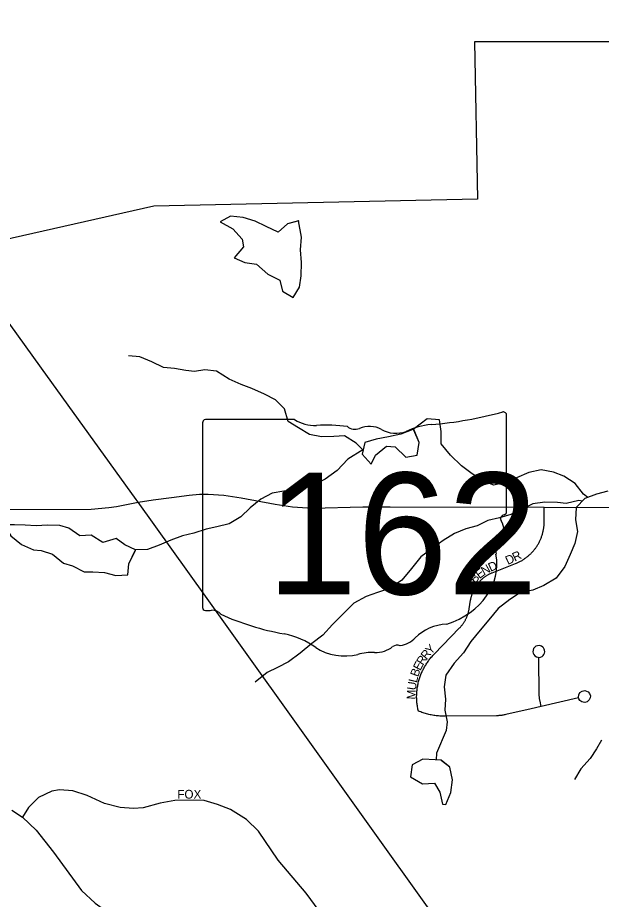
# Model space of a CAD drawing. Extents: x 1985906 to 2277390, y 930619 to 1324581.
# Drawn here: x 2150625 to 2153967, y 1130120 to 1135166 of the extents above; entities that cross this region are included whole.
import ezdxf

# ---------------------------------------------------------------- set-up
doc = ezdxf.new("R2010")
doc.units = 0
for name, color, linetype in [('GM_X_Corporation', 7, 'Continuous'), ('GM_X_Minor_Lake', 7, 'Continuous'), ('GM_X_Minor_River', 7, 'Continuous'), ('GM_X_State_Location', 7, 'Continuous'), ('GM_X_State_Route', 7, 'Continuous'), ('GM_X_State_Shield', 7, 'Continuous'), ('GM_X_Township_Road', 7, 'Continuous'), ('GM_X_Township_Subdivision', 7, 'Continuous'), ('GM_X_Township_Subdivision_Text', 7, 'Continuous')]:
    doc.layers.add(name, color=color, linetype=linetype)

msp = doc.modelspace()

# ---------------------------------------------------------------- linework, layer by layer
at = {"layer": 'GM_X_Corporation'}
msp.add_lwpolyline([(2150279.3, 1140319.5), (2150722.7, 1139873.6), (2151013.7, 1139472.7), (2151273.3, 1139055.9), (2151364.3, 1138865.3), (2151638, 1138381.6), (2151977.6, 1137903.1), (2152222.8, 1137569), (2152533.6, 1137322.1), (2152760.1, 1137213.7), (2152956.4, 1137161.2), (2152956.4, 1137175.2), (2153145.1, 1137112.5), (2153359.2, 1137069.1), (2153581.1, 1137023.1), (2153660.2, 1136961.6), (2154055.9, 1136910.3), (2154201.1, 1135433.6), (2154133.8, 1135026.9), (2153239.9, 1135027.1), (2153257.4, 1134127.5), (2151404.9, 1134085.9), (2150254.1, 1133828.1)], dxfattribs=at)
at = {"layer": 'GM_X_Minor_Lake'}
for points in [[(2152233, 1134002), (2152170.4, 1133985.5), (2152116.8, 1133938.8), (2152048.3, 1133970), (2151983.9, 1134001.2), (2151915.5, 1134022.4), (2151843.3, 1134029.5), (2151783.6, 1133996.7), (2151856.2, 1133957.5), (2151911, 1133898.1)], [(2152234.3, 1134002.4), (2152170.4, 1133985.5), (2152116.8, 1133938.8), (2152048.3, 1133970), (2151983.9, 1134001.2), (2151915.5, 1134022.4), (2151843.3, 1134029.5), (2151783.6, 1133996.7), (2151856.2, 1133957.5), (2151911, 1133898.1)], [(2151911, 1133898.1), (2151917.6, 1133854.1), (2151864.2, 1133791.3), (2151924.7, 1133764.1), (2151992.9, 1133754.9), (2152057.7, 1133697.6), (2152126.2, 1133662.4), (2152141, 1133600.5), (2152201.6, 1133563.2), (2152238.9, 1133623.7), (2152248.1, 1133688), (2152249.2, 1133764.1), (2152244.3, 1133836.2), (2152249.4, 1133908.4), (2152233, 1134002.2)], [(2151911, 1133898.1), (2151917.6, 1133854.1), (2151864.2, 1133791.3), (2151924.7, 1133764.1), (2151992.9, 1133754.9), (2152057.7, 1133697.6), (2152126.2, 1133662.4), (2152141, 1133600.5), (2152201.6, 1133563.2), (2152238.9, 1133623.7), (2152248.1, 1133688), (2152249.2, 1133764.1), (2152244.3, 1133836.2), (2152249.4, 1133908.4), (2152233, 1134002)], [(2152894.1, 1132804), (2152887.9, 1132808.5), (2152818.1, 1132781.5), (2152748.1, 1132766.6), (2152678.2, 1132753.7), (2152612.3, 1132734.9), (2152597.1, 1132666.6)], [(2152893.2, 1132804.6), (2152887.9, 1132808.5), (2152818.1, 1132781.5), (2152748.1, 1132766.6), (2152678.2, 1132753.7), (2152612.3, 1132734.9), (2152597.1, 1132666.6)], [(2152597.1, 1132666.6), (2152647.9, 1132611.1), (2152673.3, 1132661.5), (2152736.8, 1132712.4), (2152786.9, 1132709), (2152847.7, 1132649.7), (2152911.7, 1132662.5), (2152922.8, 1132734.8), (2152893.9, 1132804.5)], [(2152597.1, 1132666.6), (2152647.9, 1132611.1), (2152673.3, 1132661.5), (2152736.8, 1132712.4), (2152786.9, 1132709), (2152847.7, 1132649.7), (2152911.7, 1132662.5), (2152922.8, 1132734.8), (2152894.1, 1132804)], [(2151300.1, 1132119.3), (2151239.3, 1132148.6), (2151188.8, 1132184), (2151112.9, 1132161), (2151046.3, 1132204.3), (2150980.2, 1132199.4), (2150917.6, 1132244.7), (2150867.3, 1132260.1), (2150795.2, 1132261.2), (2150731.1, 1132256.4), (2150667, 1132261.6), (2150606.9, 1132262.9), (2150546.8, 1132262.1), (2150585.6, 1132200.5), (2150646.3, 1132151.2), (2150714.8, 1132120)], [(2151299.4, 1132119.7), (2151239.3, 1132148.6), (2151188.8, 1132184), (2151112.9, 1132161), (2151046.3, 1132204.3), (2150980.2, 1132199.4), (2150917.6, 1132244.7), (2150867.3, 1132260.1), (2150795.2, 1132261.2), (2150731.1, 1132256.4), (2150667, 1132261.6), (2150606.9, 1132262.9), (2150546.8, 1132262.1), (2150585.6, 1132200.5), (2150646.3, 1132151.2), (2150714.8, 1132120)], [(2150714.8, 1132120), (2150758.9, 1132116.5), (2150825.3, 1132095.3), (2150888, 1132044), (2150938.3, 1132028.6), (2151004.8, 1131993.4), (2151054.9, 1131994), (2151123, 1131990.9), (2151187.3, 1131973.6), (2151255.4, 1131976.5), (2151260.6, 1132040.7), (2151300.1, 1132119.3)], [(2150714.8, 1132120), (2150758.9, 1132116.5), (2150825.3, 1132095.3), (2150888, 1132044), (2150938.3, 1132028.6), (2151004.8, 1131993.4), (2151054.9, 1131994), (2151123, 1131990.9), (2151187.3, 1131973.6), (2151255.4, 1131976.5), (2151260.6, 1132040.7), (2151299.9, 1132118.9)], [(2153048.6, 1130915.6), (2153015.1, 1130918.7), (2152945, 1130921.9), (2152883.2, 1130889), (2152874.1, 1130820.8), (2152942.7, 1130781.6), (2153010.7, 1130784.4), (2153041.4, 1130732.7), (2153056.3, 1130664.8)], [(2153048.7, 1130915.6), (2153015.1, 1130918.7), (2152945, 1130921.9), (2152883.2, 1130889), (2152874.1, 1130820.8), (2152942.7, 1130781.6), (2153010.7, 1130784.4), (2153041.4, 1130732.7), (2153056.3, 1130664.8)], [(2153056.3, 1130664.8), (2153076.3, 1130663.1), (2153105.5, 1130731.5), (2153114.7, 1130803.8), (2153099.8, 1130875.7), (2153048.6, 1130915.6)], [(2153056.3, 1130664.8), (2153076.3, 1130663.1), (2153105.5, 1130731.5), (2153114.7, 1130803.8), (2153099.8, 1130875.7), (2153049.2, 1130915.2)]]:
    msp.add_lwpolyline(points, dxfattribs=at)
at = {"layer": 'GM_X_Minor_River'}
for points in [[(2152601.3, 1132692.5), (2152563, 1132731.2), (2152496.6, 1132772.9), (2152434.6, 1132768.5), (2152364.5, 1132766), (2152296.3, 1132779.6), (2152232, 1132817.2), (2152173.7, 1132854.9), (2152153.2, 1132926.8), (2152100.8, 1132978.6), (2152038.5, 1133010.2), (2151966.2, 1133043.8), (2151903.9, 1133065.4), (2151835.6, 1133097), (2151763.2, 1133142.6), (2151697.1, 1133150.2), (2151637.1, 1133139.8), (2151587, 1133145.4), (2151522.8, 1133157), (2151460.7, 1133162.6), (2151392.4, 1133196.2), (2151324.1, 1133223.8), (2151260, 1133229.4)], [(2153889, 1132419.5), (2153864.6, 1132439.5), (2153816.2, 1132499.3), (2153751.8, 1132540.9), (2153691.6, 1132564.5), (2153621.4, 1132578.1), (2153551.4, 1132561.6), (2153481.5, 1132531.1), (2153415.6, 1132504.6), (2153351.6, 1132490.1), (2153287.4, 1132515.7), (2153227, 1132555.4), (2153166.7, 1132601.1), (2153102.2, 1132660.8), (2153049.7, 1132726.5), (2153049.2, 1132796.6), (2153040.7, 1132864.7), (2152968.6, 1132870.2), (2152888.3, 1132808.7)], [(2152601.3, 1132692.5), (2152515.6, 1132638.8), (2152453.9, 1132574.2), (2152386.2, 1132523.7), (2152320.3, 1132491.2), (2152258.4, 1132468.7), (2152198.3, 1132460.3), (2152148.3, 1132456), (2152082.3, 1132443.5), (2152016.4, 1132409), (2151956.7, 1132360.5), (2151903, 1132308.1), (2151835.1, 1132269.5), (2151765.2, 1132251), (2151703.2, 1132238.6), (2151633.2, 1132216.1), (2151569.3, 1132199.6), (2151501.3, 1132175.1), (2151435.4, 1132146.6), (2151367.5, 1132122.1), (2151299.4, 1132119.7)], [(2154002.7, 1132456.5), (2153938.7, 1132438), (2153872.8, 1132413.5), (2153823.1, 1132363.1), (2153817.6, 1132290.9), (2153830, 1132224.9), (2153814.4, 1132156.6), (2153788.8, 1132092.4), (2153757.3, 1132024), (2153707.6, 1131957.6), (2153637.8, 1131915), (2153573.9, 1131888.6), (2153503.9, 1131876.1), (2153442.1, 1131835.6), (2153376.3, 1131785), (2153322.7, 1131718.6), (2153273, 1131660.1), (2153219.4, 1131595.6), (2153177.8, 1131531.3), (2153124.1, 1131470.8), (2153076.5, 1131402.3), (2153066.9, 1131336.2), (2153073.4, 1131266.1), (2153069.8, 1131201.9), (2153084.3, 1131135.9)], [(2153857.9, 1132398.4), (2153836.8, 1132403.2), (2153764.9, 1132384.7), (2153714.8, 1132390.4), (2153642.7, 1132391.9), (2153574.6, 1132383.4), (2153510.8, 1132352.9), (2153448.9, 1132322.5), (2153382.9, 1132304), (2153316.9, 1132287.5), (2153255.1, 1132257.1), (2153191.1, 1132240.6), (2153125.2, 1132214.1), (2153061.4, 1132173.6), (2152997.6, 1132127.1), (2152933.8, 1132080.6), (2152880.2, 1132014.1), (2152824.6, 1131945.6), (2152752.8, 1131899.1), (2152684.8, 1131876.5), (2152620.9, 1131852.1), (2152549.1, 1131815.5), (2152427.7, 1131692.5), (2152372.1, 1131632), (2152308.3, 1131583.5), (2152242.6, 1131528.9), (2152174.8, 1131478.4), (2152113, 1131445.9), (2152053.1, 1131417.5), (2151985.4, 1131362.9)], [(2153084.3, 1131135.9), (2153078.6, 1131085.8), (2153023.4, 1130957.2), (2153020.7, 1130918.1)], [(2153968.1, 1131031.7), (2153938.4, 1130981.4), (2153902.7, 1130925.1), (2153849.1, 1130866.6), (2153813.4, 1130806.2)]]:
    msp.add_lwpolyline(points, dxfattribs=at)
at = {"layer": 'GM_X_State_Route'}
for points in [[(2150762.1, 1133158.7), (2150311.2, 1133784), (2150205, 1133922.3)], [(2151315, 1132391.9), (2151303.4, 1132408.1), (2150762.1, 1133158.7)], [(2150470.8, 1132350.1), (2151045.6, 1132351.8), (2151146.8, 1132362.3), (2151189.9, 1132367.6), (2151315, 1132391.9)], [(2151315, 1132391.9), (2151399.8, 1132405.2), (2151506.5, 1132420.4), (2151606, 1132433.7), (2151666.6, 1132438.6), (2151715.2, 1132439.2), (2151806.1, 1132433.7), (2151904.4, 1132417.4), (2152099.7, 1132381), (2152199.1, 1132366.4), (2152312, 1132357.9), (2152600.7, 1132366.5), (2152757.2, 1132366)], [(2151699.7, 1131854.3), (2151315, 1132391.9)], [(2152757.2, 1132366), (2153640, 1132363.6), (2154051.7, 1132362.5), (2155402.1, 1132377.5), (2156145.7, 1132380.2), (2156897.7, 1132377.5)], [(2154317, 1128105.1), (2154269, 1128208.8), (2154186.9, 1128367.4), (2153807.9, 1128882.5), (2153181.6, 1129783.8), (2151699.7, 1131854.3)]]:
    msp.add_lwpolyline(points, dxfattribs=at)
at = {"layer": 'GM_X_State_Shield'}
for p, q in [((2151683.7, 1132846.9), (2151683.7, 1131790.3)), ((2152210.5, 1132865.1), (2151700.9, 1132865.1)), ((2153423.9, 1132338.6), (2153423.9, 1132891.3)), ((2153423.8, 1132338.7), (2153423.9, 1132338.6))]:
    msp.add_line(p, q, dxfattribs=at)
for centre, major_axis, start_param, end_param in [((2152804, 1134305.7), (1845.5, 0), 4.814394, 5.042369), ((2153404.6, 1132893.6), (19.4, 0), 6.141152, 7.989035), ((2151703.7, 1132849.2), (20.2, 0), 1.712693, 3.28349), ((2152331.9, 1132987.8), (195.5, 0), 4.042523, 4.731795), ((2152396.7, 1132271.9), (702, 0), 1.404758, 1.657858), ((2152556.1, 1132854.7), (56.4, 0), 3.836095, 5.185415), ((2152638.9, 1132732.5), (117.3, 0), 0.950623, 2.079405), ((2152790.3, 1132900), (141.1, 0), 4.081561, 5.145723), ((2153039.4, 1132542.4), (371.3, 0), 1.699011, 2.107814), ((2153419.5, 1132298), (30, 0), 1.883978, 3.671073), ((2153403.3, 1132336.4), (20.7, 0), 5.05454, 6.418171), ((2153228.7, 1132228.1), (180, 0), 5.934695, 6.695948), ((2153493.3, 1132107.2), (130.9, 0), 2.387724, 3.262537), ((2152907.4, 1132036.9), (461.6, 0), 5.101752, 6.440018), ((2151703.8, 1131788), (20.3, 0), 3.00124, 4.508301), ((2151706.9, 1131896.1), (155.2, 0), 4.665946, 4.897461), ((2151738.7, 1131729.3), (56, 0), 0.519207, 1.627899), ((2152445.3, 1132678.7), (1332.7, 0), 4.195997, 4.488961), ((2153102.1, 1131493.6), (252.8, 0), 1.647645, 2.488434), ((2152048, 1131315.6), (417, 0), 0.823519, 1.323587), ((2152781.8, 1131687.9), (149.1, 0), 4.937069, 5.64225), ((2152498.9, 1131724.1), (264.6, 0), 4.026481, 4.996735), ((2152651.8, 1131358.8), (217.4, 0), 1.495662, 1.94098), ((2152671.1, 1131645), (141, 0), 4.691044, 5.507374), ((2152798.7, 1131542.6), (39.7, 0), 1.147584, 2.315152)]:
    msp.add_ellipse(centre, major_axis=major_axis, ratio=0.8, start_param=start_param, end_param=end_param, dxfattribs=at)
at = {"layer": 'GM_X_Township_Road'}
msp.add_lwpolyline([(2153608.3, 1131496.4), (2153608.3, 1131504.5), (2153617.9, 1131505.9), (2153627, 1131510), (2153633.5, 1131515.6), (2153637.7, 1131521.9), (2153641.1, 1131529.2), (2153642.2, 1131537.1), (2153641.4, 1131545.5), (2153639.3, 1131552.1), (2153635.2, 1131559.1), (2153631.2, 1131563.3), (2153623.6, 1131568.8), (2153617.5, 1131571.1), (2153610.3, 1131572.3), (2153601.6, 1131571.5), (2153591.6, 1131567.9), (2153583.8, 1131561.8), (2153578.6, 1131554.6), (2153575.2, 1131545.5), (2153574.5, 1131537.2), (2153576.3, 1131528.2), (2153579.9, 1131520.3), (2153585.4, 1131513.4), (2153594.7, 1131507.7), (2153603.3, 1131505.1), (2153606.7, 1131504.6)], dxfattribs=at)
at = {"layer": 'GM_X_Township_Subdivision'}
for points in [[(2153835.5, 1131273.3), (2153622.5, 1131224.1), (2153565, 1131210.7), (2153419.7, 1131176.9), (2153413.6, 1131175.6), (2153409.3, 1131174.8), (2153405, 1131174), (2153400.7, 1131173.3), (2153396.4, 1131172.7), (2153392.1, 1131172.2), (2153387.8, 1131171.7), (2153383.5, 1131171.3), (2153379.1, 1131171), (2153374.8, 1131170.8), (2153370.4, 1131170.6), (2153366.1, 1131170.6), (2153071.7, 1131167.7), (2153062.4, 1131167.8), (2153055.4, 1131167.9), (2153048.4, 1131168.2), (2153041.5, 1131168.7), (2153034.5, 1131169.2), (2153027.6, 1131169.9), (2153020.6, 1131170.7), (2153013.7, 1131171.7), (2153006.8, 1131172.7), (2152999.9, 1131173.9), (2152993, 1131175.1), (2152986.1, 1131176.5), (2152979.3, 1131178.1), (2152972.5, 1131179.7), (2152965.7, 1131181.5), (2152958.9, 1131183.4), (2152952.2, 1131185.4), (2152945.5, 1131187.5), (2152938.9, 1131189.7), (2152932.3, 1131192), (2152925.7, 1131194.5), (2152919.2, 1131197), (2152916.4, 1131208.8), (2152915.2, 1131214.8), (2152914.1, 1131220.8), (2152913.1, 1131226.8), (2152912.3, 1131232.8), (2152911.5, 1131238.9), (2152910.8, 1131244.9), (2152910.3, 1131251), (2152909.8, 1131257.1), (2152909.5, 1131263.1), (2152909.2, 1131269.2), (2152909.1, 1131275.3), (2152909.1, 1131281.4), (2152909.2, 1131287.5), (2152909.4, 1131293.5), (2152909.7, 1131299.6), (2152910.1, 1131305.7), (2152910.6, 1131311.7), (2152911.2, 1131317.8), (2152912, 1131323.8), (2152912.9, 1131329.9), (2152913.8, 1131335.9), (2152914.9, 1131341.9), (2152916, 1131347.8), (2152917.3, 1131353.8), (2152918.7, 1131359.7), (2152920.1, 1131365.7), (2152921.7, 1131371.5), (2152923.4, 1131377.4), (2152925.2, 1131383.2), (2152927.1, 1131389), (2152929.1, 1131394.8), (2152931.2, 1131400.5), (2152933.4, 1131406.2), (2152935.7, 1131411.8), (2152938.1, 1131417.5), (2152940.6, 1131423), (2152943.2, 1131428.6), (2152945.9, 1131434.1), (2152948.6, 1131439.5), (2152951.5, 1131444.9), (2152954.5, 1131450.2), (2152957.6, 1131455.5), (2152960.7, 1131460.8), (2152964, 1131465.9), (2152967.3, 1131471.1), (2152970.7, 1131476.1), (2152974.2, 1131481.2), (2152977.8, 1131486.1), (2152981.5, 1131491), (2152985.3, 1131495.8), (2152989.1, 1131500.6), (2152993.1, 1131505.3), (2152997.1, 1131509.9), (2153001.2, 1131514.5), (2153005.3, 1131519), (2153009.6, 1131523.4), (2153155.1, 1131673.2), (2153157.5, 1131675.7), (2153159.9, 1131678.3), (2153162.2, 1131680.9), (2153164.5, 1131683.6), (2153166.7, 1131686.3), (2153168.9, 1131689), (2153171, 1131691.8), (2153173.1, 1131694.6), (2153175.2, 1131697.5), (2153177.1, 1131700.4), (2153179.1, 1131703.3), (2153181, 1131706.2), (2153182.8, 1131709.2), (2153184.6, 1131712.2), (2153186.3, 1131715.3), (2153188, 1131718.4), (2153189.6, 1131721.5), (2153191.2, 1131724.6), (2153192.7, 1131727.8), (2153194.2, 1131731), (2153195.6, 1131734.3), (2153197, 1131737.5), (2153198.3, 1131740.8), (2153199.6, 1131744.1), (2153200.7, 1131747.4), (2153201.9, 1131750.7), (2153203, 1131754.1), (2153204, 1131757.5), (2153205, 1131760.9), (2153205.9, 1131764.3), (2153206.8, 1131767.7), (2153207.6, 1131771.2), (2153208.4, 1131774.6), (2153209, 1131778.1), (2153209.8, 1131782.2), (2153218, 1131832.1), (2153219.1, 1131838.5), (2153219.8, 1131842), (2153220.5, 1131845.4), (2153221.3, 1131848.8), (2153222.2, 1131852.2), (2153223.1, 1131855.6), (2153224.1, 1131859), (2153225.1, 1131862.3), (2153226.2, 1131865.6), (2153227.3, 1131869), (2153228.5, 1131872.2), (2153229.8, 1131875.5), (2153231.1, 1131878.8), (2153232.4, 1131882), (2153233.8, 1131885.2), (2153235.3, 1131888.4), (2153236.8, 1131891.5), (2153238.4, 1131894.7), (2153240.1, 1131897.7), (2153241.7, 1131900.8), (2153243.5, 1131903.8), (2153245.3, 1131906.9), (2153247.1, 1131909.8), (2153249, 1131912.8), (2153250.9, 1131915.7), (2153252.9, 1131918.6), (2153254.9, 1131921.4), (2153257, 1131924.2), (2153259.2, 1131927), (2153261.3, 1131929.7), (2153263.6, 1131932.4), (2153265.8, 1131935), (2153268.2, 1131937.7), (2153270.5, 1131940.2), (2153272.9, 1131942.7), (2153275.4, 1131945.2), (2153277.9, 1131947.7), (2153280.4, 1131950.1), (2153283, 1131952.4), (2153285.6, 1131954.7), (2153288.2, 1131957), (2153290.9, 1131959.2), (2153293.6, 1131961.4), (2153296.4, 1131963.5), (2153299.2, 1131965.6), (2153302, 1131967.6), (2153304.9, 1131969.5), (2153307.8, 1131971.4), (2153310.7, 1131973.3), (2153313.7, 1131975.1), (2153316.7, 1131976.8), (2153319.7, 1131978.5), (2153322.7, 1131980.2), (2153325.8, 1131981.8), (2153328.9, 1131983.3), (2153332, 1131984.8), (2153335.2, 1131986.2), (2153338.3, 1131987.6), (2153341.6, 1131988.9), (2153475.9, 1132042.1), (2153480, 1132043.8), (2153484.2, 1132045.5), (2153488.3, 1132047.4), (2153492.4, 1132049.3), (2153496.4, 1132051.2), (2153500.5, 1132053.3), (2153504.4, 1132055.4), (2153508.4, 1132057.5), (2153512.3, 1132059.8), (2153516.1, 1132062.1), (2153519.9, 1132064.5), (2153523.7, 1132066.9), (2153527.4, 1132069.5), (2153531.1, 1132072), (2153534.7, 1132074.7), (2153538.3, 1132077.4), (2153541.9, 1132080.1), (2153545.4, 1132083), (2153548.8, 1132085.9), (2153552.2, 1132088.8), (2153555.5, 1132091.8), (2153558.8, 1132094.9), (2153562.1, 1132098), (2153565.2, 1132101.2), (2153568.4, 1132104.4), (2153571.4, 1132107.7), (2153574.4, 1132111.1), (2153577.4, 1132114.5), (2153580.3, 1132117.9), (2153583.1, 1132121.4), (2153585.9, 1132125), (2153588.6, 1132128.5), (2153591.2, 1132132.2), (2153593.8, 1132135.9), (2153596.3, 1132139.6), (2153598.8, 1132143.4), (2153601.2, 1132147.2), (2153603.5, 1132151.1), (2153605.8, 1132155), (2153607.9, 1132158.9), (2153610.1, 1132162.9), (2153612.1, 1132166.9), (2153614.1, 1132171), (2153616, 1132175), (2153617.8, 1132179.2), (2153619.6, 1132183.3), (2153621.3, 1132187.5), (2153622.9, 1132191.7), (2153624.4, 1132195.9), (2153625.9, 1132200.2), (2153627.3, 1132204.5), (2153628.6, 1132208.8), (2153629.9, 1132213.1), (2153631.1, 1132217.5), (2153632.2, 1132221.8), (2153633.2, 1132226.2), (2153634.1, 1132230.6), (2153635, 1132235.1), (2153635.8, 1132239.5), (2153636.5, 1132243.9), (2153637.2, 1132248.4), (2153637.7, 1132252.9), (2153638.2, 1132257.3), (2153638.6, 1132261.8), (2153638.9, 1132266.3), (2153639.2, 1132270.8), (2153639.4, 1132275.3), (2153639.5, 1132279.9), (2153639.4, 1132285), (2153639.4, 1132321), (2153640, 1132363.6)], [(2153622.5, 1131224.1), (2153615.7, 1131253.4), (2153614.6, 1131258.4), (2153613.9, 1131261.8), (2153613.3, 1131265.3), (2153612.8, 1131268.7), (2153612.3, 1131272.2), (2153611.8, 1131275.7), (2153611.5, 1131279.2), (2153611.1, 1131282.7), (2153610.9, 1131286.2), (2153610.7, 1131289.7), (2153610.6, 1131293.2), (2153610.5, 1131296.7), (2153608.3, 1131496.4)], [(2153835.7, 1131276.7), (2153836.9, 1131290.2), (2153843.6, 1131303.1), (2153855.7, 1131312.1), (2153871.8, 1131314.7), (2153881.5, 1131312.1), (2153891.5, 1131306.6), (2153899, 1131297.7), (2153903.5, 1131283.9), (2153902.3, 1131272.6), (2153896.6, 1131260.7), (2153885.7, 1131250.8), (2153871.5, 1131247), (2153861.7, 1131247.8), (2153853.9, 1131250.5), (2153843.6, 1131258.3), (2153837.8, 1131267.9), (2153836, 1131273.4), (2153835.5, 1131273.3)], [(2152399.5, 1129988.3), (2152276.2, 1130155.5), (2152116.7, 1130344.1), (2152004.5, 1130510.3), (2151934.9, 1130577.7), (2151842.8, 1130633.8), (2151768.7, 1130663), (2151692.4, 1130685.4), (2151631.7, 1130687.7), (2151523.9, 1130685.4), (2151440.9, 1130669.7), (2151344.3, 1130642.8), (2151288.2, 1130640.5), (2151211.8, 1130645), (2151122, 1130667.5), (2151023.2, 1130714.6), (2150940.2, 1130741.6), (2150863.8, 1130746.1), (2150821.1, 1130739.3), (2150744.8, 1130703.4), (2150686.4, 1130645), (2150652.4, 1130590.5)], [(2150591.7, 1130630.2), (2150652.4, 1130590.5), (2150731.8, 1130515.7), (2150829.9, 1130389.6), (2150991.1, 1130170), (2151068.1, 1130097.7), (2151154.6, 1130036.9), (2151234, 1130008.9), (2151340.3, 1129977.5)]]:
    msp.add_lwpolyline(points, dxfattribs=at)

# ---------------------------------------------------------------- texts
at = {"layer": 'GM_X_State_Location'}
for s in ['r', 's']:
    msp.add_text(s, height=1, dxfattribs=at).set_placement((2152534.3, 1132248.4))
msp.add_text('162', height=1, rotation=0, dxfattribs=at).set_placement((2152181.3, 1132175.6))
at = {"layer": 'GM_X_State_Shield'}
msp.add_text('162', height=696.1, dxfattribs=at).set_placement((2152050.6, 1131864.8))
at = {"layer": 'GM_X_Township_Subdivision_Text'}
for s, rotation, p in [('D', 25.4408, (2153431.3, 1132033)), ('R', 25.6458, (2153471.1, 1132052)), ('N', 29.6256, (2153295.1, 1131972.5)), ('D', 24.0424, (2153332.2, 1131993.7)), ('B', 46.7347, (2153243, 1131924.8)), ('E', 37.2688, (2153268.6, 1131952.1)), ('Y', 45.5253, (2152990.1, 1131517.3)), ('R', 50.6764, (2152965.8, 1131487.6)), ('E', 62.6409, (2152929.9, 1131425.2)), ('R', 57.4822, (2152945.5, 1131455.5)), ('B', 70.7432, (2152917.5, 1131389.6)), ('L', 76.8784, (2152910, 1131356.6)), ('U', 81.8421, (2152903.9, 1131314.2)), ('M', 88.0508, (2152902.2, 1131262.9)), ('FOX', 0, (2151538.9, 1130696.3))]:
    msp.add_text(s, height=50, rotation=rotation, dxfattribs=at).set_placement(p)

doc.saveas('drawing.dxf')
